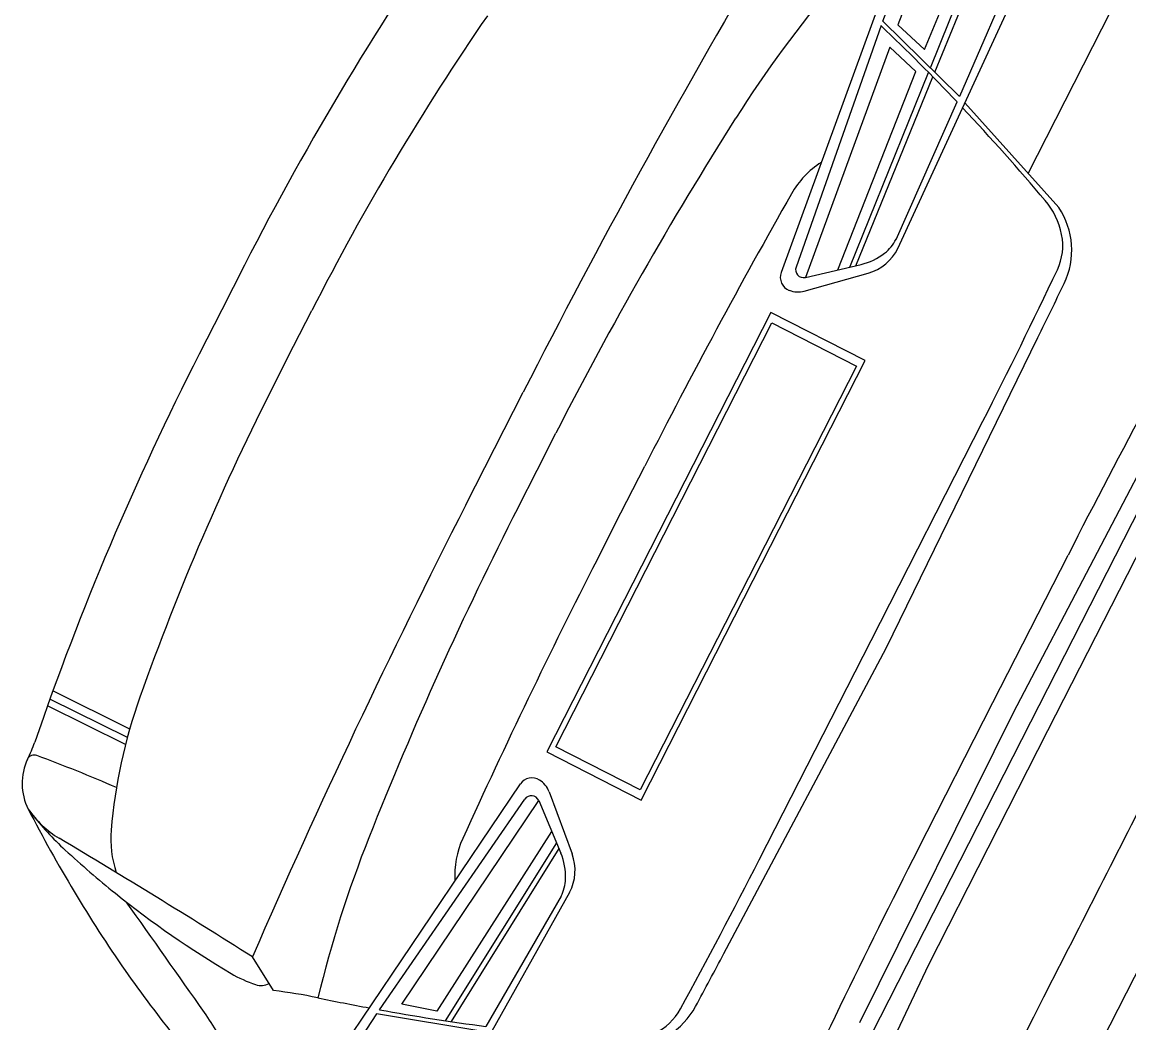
# Model space of a CAD drawing. Extents: x 14104283 to 14128447, y 8633203 to 8671666.
# Drawn here: x 14118559.74 to 14118576, y 8668603.68 to 8668618.39 of the extents above; entities that cross this region are included whole.
import ezdxf

# ---------------------------------------------------------------- set-up
doc = ezdxf.new("R2010")
doc.units = 0
doc.layers.add('Cell', color=7, linetype='Continuous')

msp = doc.modelspace()

# ---------------------------------------------------------------- linework, layer by layer
at = {"layer": 'Cell'}
for p, q in [((14118572.858, 8668620.107), (14118570.893, 8668614.713)), ((14118573.086, 8668617.719), (14118574.02, 8668620.031)), ((14118573.151, 8668617.656), (14118574.103, 8668619.992)), ((14118573.001, 8668617.992), (14118573.729, 8668619.751)), ((14118572.609, 8668615.065), (14118574.373, 8668618.9)), ((14118574.522, 8668616.169), (14118575.741, 8668618.561)), ((14118572.362, 8668618.34), (14118571.111, 8668614.792)), ((14118571.904, 8668614.792), (14118573.059, 8668617.652)), ((14118571.992, 8668614.812), (14118573.123, 8668617.587)), ((14118572.581, 8668615.199), (14118573.478, 8668617.219)), ((14118574.971, 8668615.668), (14118573.594, 8668617.207)), ((14118571.249, 8668614.638), (14118572.067, 8668614.83)), ((14118571.233, 8668614.439), (14118572.172, 8668614.702)), ((14118570.74, 8668614.123), (14118569.094, 8668610.893)), ((14118572.126, 8668613.417), (14118570.74, 8668614.123)), ((14118569.17, 8668610.855), (14118570.758, 8668613.97)), ((14118570.758, 8668613.97), (14118571.999, 8668613.337)), ((14118570.48, 8668610.187), (14118572.126, 8668613.417)), ((14118571.999, 8668613.337), (14118570.411, 8668610.222)), ((14118569.094, 8668610.893), (14118567.448, 8668607.664)), ((14118567.582, 8668607.739), (14118569.17, 8668610.855)), ((14118570.411, 8668610.222), (14118568.823, 8668607.107)), ((14118568.834, 8668606.957), (14118570.48, 8668610.187)), ((14118561.321, 8668608.001), (14118560.191, 8668608.562)), ((14118561.259, 8668607.773), (14118560.112, 8668608.343)), ((14118561.285, 8668607.874), (14118560.147, 8668608.439)), ((14118567.448, 8668607.664), (14118568.834, 8668606.957)), ((14118568.823, 8668607.107), (14118567.582, 8668607.739)), ((14118563.851, 8668602.433), (14118567.061, 8668607.193)), ((14118567.482, 8668607.079), (14118567.821, 8668606.165)), ((14118564.989, 8668603.873), (14118567.125, 8668606.97)), ((14118567.33, 8668606.949), (14118567.656, 8668606.175)), ((14118567.591, 8668606.328), (14118565.955, 8668603.713)), ((14118567.626, 8668606.245), (14118566.045, 8668603.7)), ((14118567.783, 8668605.598), (14118565.717, 8668601.917)), ((14118567.659, 8668605.542), (14118566.552, 8668603.629)), ((14118563.435, 8668604.155), (14118563.123, 8668604.65))]:
    msp.add_line(p, q, dxfattribs=at)
for points in [[(14118573.514, 8668617.299), (14118572.386, 8668618.407), (14118573.1, 8668620.276), (14118573.48, 8668620.281), (14118574.103, 8668619.992), (14118574.465, 8668619.704), (14118574.389, 8668619.321), (14118573.514, 8668617.299)], [(14118573.673, 8668619.901), (14118573.281, 8668620.101), (14118572.608, 8668618.35), (14118573.001, 8668617.992)], [(14118571.727, 8668614.75), (14118572.873, 8668617.667), (14118572.488, 8668618.023), (14118571.249, 8668614.638)], [(14118570.53, 8668599.166), (14118571.106, 8668600.389), (14118573.056, 8668604.531), (14118574.813, 8668607.979), (14118576.57, 8668611.426), (14118578.776, 8668615.437), (14118579.427, 8668616.623)], [(14118563.008, 8668614.821), (14118562.674, 8668614.165), (14118562.34, 8668613.509)], [(14118563.46, 8668613.102), (14118563.728, 8668613.628), (14118563.996, 8668614.154)], [(14118570.052, 8668604.701), (14118572.438, 8668609.189), (14118574.667, 8668613.757)], [(14118571.703, 8668602.493), (14118574.563, 8668608.106), (14118577.424, 8668613.719)], [(14118566.258, 8668611.295), (14118566.68, 8668612.123), (14118567.102, 8668612.951)], [(14118576.662, 8668612.746), (14118574.303, 8668608.239), (14118572.042, 8668603.681)], [(14118570.571, 8668606.079), (14118572.214, 8668609.303), (14118573.857, 8668612.527)], [(14118567.028, 8668611.259), (14118567.306, 8668611.804), (14118567.584, 8668612.35)], [(14118568.187, 8668610.488), (14118568.538, 8668611.177), (14118568.889, 8668611.865)], [(14118572.901, 8668606.225), (14118574.005, 8668608.39), (14118575.108, 8668610.556)], [(14118567.52, 8668606.496), (14118565.833, 8668603.855), (14118565.319, 8668603.957), (14118567.33, 8668606.949)], [(14118572.561, 8668597.44), (14118573.682, 8668599.638), (14118577.289, 8668606.716)], [(14118566.508, 8668603.553), (14118564.948, 8668603.814), (14118563.856, 8668602.138), (14118564.076, 8668601.828), (14118564.675, 8668601.494), (14118565.12, 8668601.37), (14118565.386, 8668601.657), (14118566.508, 8668603.553)]]:
    msp.add_lwpolyline(points, dxfattribs=at)
for centre, radius, start, end in [((14118602.037, 8668594.93), 43.805, 144.8874, 152.9942), ((14118674.588, 8668558.171), 120.64, 149.50402, 152.99418), ((14118585.503, 8668607.281), 18.096, 139.7717, 147.5976), ((14118598.279, 8668596.681), 38.478, 145.4799, 152.9942), ((14118549.8, 8668594.765), 32.631, 43.4797, 46.2574), ((14118549.8, 8668594.765), 32.631, 40.0644, 43.2711), ((14118618.002, 8668586.654), 56.589, 147.5976, 152.9942), ((14118572.18, 8668615.224), 1.307, 122.319, 150.4254), ((14118659.252, 8668565.811), 101.422, 150.42543, 152.99418), ((14118573.914, 8668615.046), 1.123, 11.487, 40.0644), ((14118574.038, 8668615.039), 1.125, 334.2892, 33.972), ((14118572.033, 8668615.481), 0.616, 308.0827, 332.7952), ((14118574.206, 8668615.105), 0.825, 334.6198, 11.487), ((14118571.864, 8668615.696), 0.89, 283.1658, 308.0827), ((14118571.983, 8668615.373), 0.697, 285.6787, 333.8096), ((14118690.069, 8668551.966), 129.03, 150.70991, 152.99418), ((14118571.087, 8668614.642), 0.207, 159.98, 248.5315), ((14118571.222, 8668614.753), 0.117, 160.5828, 283.1658), ((14118496.018, 8668652.199), 87.366, 332.99418, 334.61981), ((14118423.515, 8668687.516), 168.188, 333.98865, 334.2892), ((14118571.139, 8668614.773), 0.347, 248.5315, 285.7081), ((14118601.368, 8668593.618), 43.805, 152.9942, 161.101), ((14118597.743, 8668595.63), 38.478, 152.9942, 160.5085), ((14118673.744, 8668556.515), 120.64, 152.99418, 156.48433), ((14118617.446, 8668585.563), 56.589, 152.9942, 158.3908), ((14118658.55, 8668564.434), 101.422, 152.99418, 155.56292), ((14118568.905, 8668605.837), 7.888, 160.5085, 175.0631), ((14118558.259, 8668608.377), 1.76, 332.2745, 341.101), ((14118560.583, 8668607.203), 0.844, 155.1351, 206.7145), ((14118559.917, 8668607.505), 0.113, 69.9147, 151.8215), ((14118553.204, 8668589.146), 19.66, 66.2362, 69.9147), ((14118567.232, 8668607.077), 0.207, 57.4568, 146.0083), ((14118567.156, 8668606.959), 0.347, 20.2802, 57.4568), ((14154423.82, 8650335.367), 40235.569, 152.9915884, 152.9967618), ((14118567.222, 8668606.903), 0.117, 22.8226, 145.4055), ((14118561.019, 8668607.63), 1.437, 214.1241, 239.2067), ((14118578.525, 8668616.423), 21.016, 207.1795, 214.7288), ((14118563.632, 8668609.737), 4.794, 218.3129, 227.1612), ((14118562.584, 8668606.383), 1.542, 175.0631, 198.6307), ((14118496.869, 8668499.988), 123.871, 57.66509, 59.20672), ((14118581.659, 8668599.739), 18.096, 158.3908, 166.2166), ((14118567.404, 8668605.851), 1.307, 155.5629, 183.6693), ((14118569.739, 8668616.323), 13.775, 227.1612, 231.2097), ((14118687.861, 8668547.635), 129.03, 152.99418, 155.27844), ((14118566.836, 8668605.83), 0.89, 357.9057, 22.8226), ((14118567.167, 8668605.923), 0.697, 332.1787, 20.3097), ((14118492.731, 8668645.75), 87.366, 331.36854, 332.99418), ((14118567.109, 8668605.82), 0.616, 333.1931, 357.9057), ((14118570.219, 8668616.921), 14.542, 231.2097, 239.3655), ((14118276.108, 8668402.691), 349.903, 35.08954, 35.41521), ((14118421.551, 8668683.662), 168.188, 331.69915, 331.9997), ((14118579.784, 8668617.545), 22.691, 215.2462, 221.5789), ((14118563.745, 8668605.989), 1.837, 239.3655, 251.7648), ((14118563.251, 8668604.49), 0.259, 251.7648, 297.0837), ((14118562.652, 8668597.248), 6.951, 78.1118, 83.5366), ((14118570.806, 8668635.982), 32.631, 258.1118, 259.4657), ((14118568.645, 8668604.457), 1.125, 272.0164, 331.6991), ((14118826.524, 8668475.63), 282.639, 152.99676, 154.40227), ((14118559.26, 8668601.617), 3.859, 24.3702, 35.0895), ((14118570.806, 8668635.982), 32.631, 259.731, 262.5086), ((14118568.69, 8668604.282), 0.825, 294.5013, 331.3685)]:
    msp.add_arc(centre, radius, start, end, dxfattribs=at)

doc.saveas('drawing.dxf')
